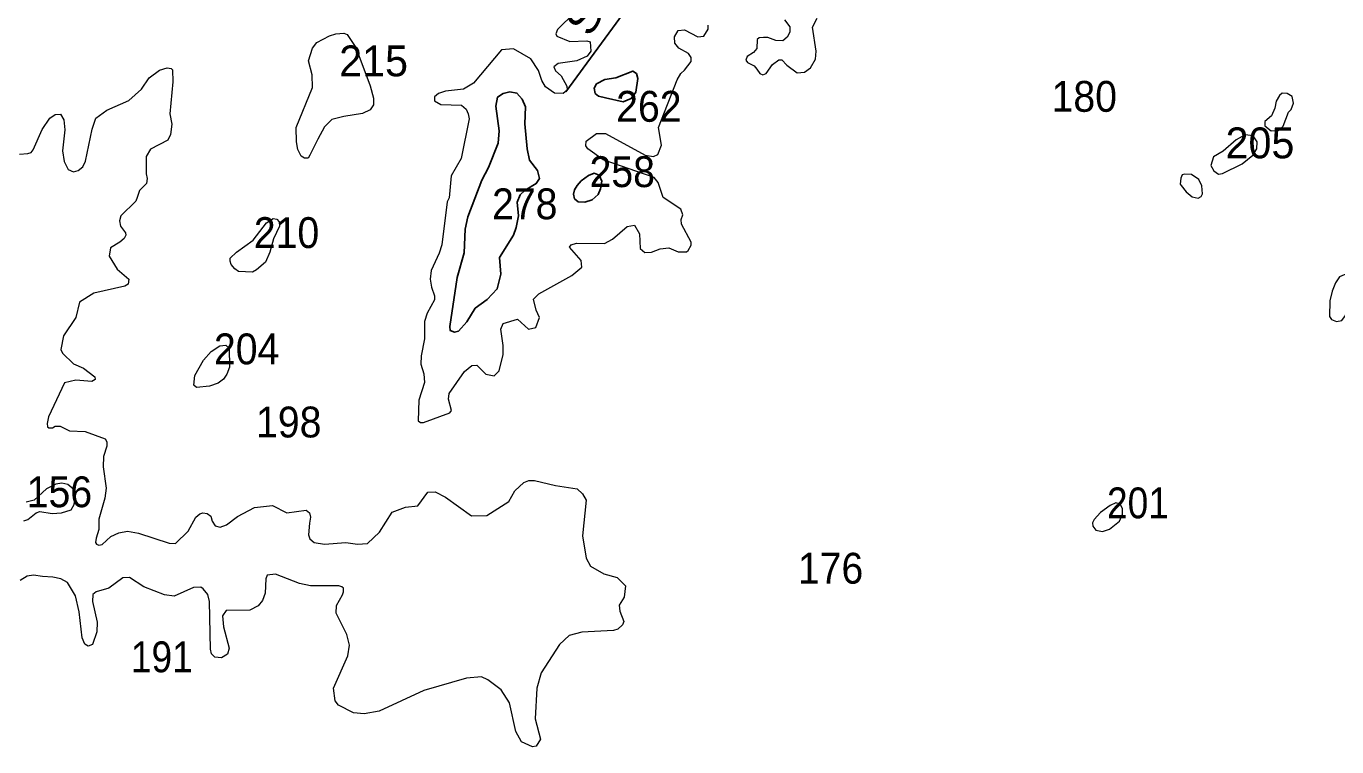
# Model space of a CAD drawing. Extents: x 499.9 to 555.3, y 9281.5 to 9336.8.
# Drawn here: x 529.54 to 536.34, y 9306 to 9309.74 of the extents above; entities that cross this region are included whole.
import ezdxf
from ezdxf.enums import TextEntityAlignment as Align

# ---------------------------------------------------------------- set-up
doc = ezdxf.new("R2010")
doc.units = 0
doc.header["$LTSCALE"] = 0.064
for name, color, linetype, lineweight in [('1', 7, 'Continuous', 25), ('2', 7, 'Continuous', 13), ('26', 7, 'Continuous', 25)]:
    doc.layers.add(name, color=color, linetype=linetype, lineweight=lineweight)
doc.layers.add('21', color=7, linetype='Continuous')

msp = doc.modelspace()

# ---------------------------------------------------------------- linework, layer by layer
at = {"layer": '1'}
for points in [[(532.5429, 9309.3637), (532.6337, 9309.3444), (532.6764, 9309.3609), (532.6993, 9309.3945), (532.7096, 9309.4651), (532.7026, 9309.4899), (532.6835, 9309.5031), (532.5957, 9309.468), (532.5384, 9309.4596), (532.4965, 9309.437), (532.4845, 9309.4147), (532.4891, 9309.3878), (532.5069, 9309.3729)], [(531.9921, 9308.5366), (532.0651, 9308.6518), (532.0797, 9308.692), (532.0907, 9308.7525), (532.0836, 9308.823), (532.1004, 9308.862), (532.125, 9308.886), (532.1832, 9308.9193), (532.1994, 9308.9466), (532.1896, 9308.987), (532.1491, 9309.0405), (532.1369, 9309.1), (532.1235, 9309.2294), (532.1275, 9309.3175), (532.1101, 9309.3577), (532.0832, 9309.3892), (532.0471, 9309.3951), (532.0121, 9309.3873), (531.9831, 9309.368), (531.974, 9309.3205), (531.9912, 9309.1941), (531.9864, 9309.1297), (531.9355, 9309.0023), (531.9004, 9308.9378), (531.829, 9308.7476), (531.8147, 9308.6831), (531.8097, 9308.5598), (531.7731, 9308.4316), (531.7351, 9308.1779), (531.7366, 9308.1582), (531.7589, 9308.1495), (531.7801, 9308.1547), (531.8232, 9308.2022), (531.8674, 9308.2732), (531.9292, 9308.318), (531.981, 9308.373), (531.9991, 9308.4493)], [(532.3954, 9308.9101), (532.3809, 9308.8874), (532.3763, 9308.8656), (532.3809, 9308.841), (532.4009, 9308.8255), (532.4355, 9308.8237), (532.4737, 9308.8355), (532.5046, 9308.8637), (532.5164, 9308.8919), (532.5237, 9308.932), (532.5101, 9308.9629), (532.4837, 9308.9729), (532.4546, 9308.962), (532.4155, 9308.9338)]]:
    msp.add_lwpolyline(points, close=True, dxfattribs=at)
at = {"layer": '2'}
for points in [[(532.3843, 9309.8077), (532.2939, 9309.7183), (532.2846, 9309.6971), (532.2908, 9309.6836), (532.3572, 9309.6568), (532.4449, 9309.6609), (532.4626, 9309.6552), (532.467, 9309.6063), (532.447, 9309.5811), (532.3941, 9309.556), (532.2962, 9309.5433), (532.2739, 9309.5246), (532.2827, 9309.5052), (532.3126, 9309.478), (532.3412, 9309.4256), (532.3441, 9309.4035), (532.3231, 9309.3876), (532.2779, 9309.3893), (532.2318, 9309.421), (532.2129, 9309.4536), (532.1946, 9309.5059), (532.1561, 9309.566), (532.0661, 9309.618), (532.0035, 9309.6143), (531.8574, 9309.4405), (531.8059, 9309.4097), (531.7129, 9309.3984), (531.6763, 9309.3872), (531.6549, 9309.3698), (531.6562, 9309.3483), (531.6884, 9309.3296), (531.7956, 9309.3269), (531.8205, 9309.3064), (531.8305, 9309.2813), (531.8351, 9309.2552)], [(531.6931, 9308.6025), (531.6801, 9308.5581), (531.6378, 9308.4688), (531.6334, 9308.4243), (531.6395, 9308.3823), (531.6551, 9308.3378), (531.6554, 9308.3162), (531.6173, 9308.2478), (531.6033, 9308.2041), (531.6045, 9308.1141), (531.5873, 9308.0258), (531.5855, 9307.9823), (531.5997, 9307.9327), (531.6043, 9307.8882), (531.5747, 9307.7966), (531.5712, 9307.6883), (531.5824, 9307.6799), (531.599, 9307.6801), (531.7358, 9307.7301), (531.7443, 9307.7418), (531.729, 9307.8015), (531.7322, 9307.8307), (531.8106, 9307.9456), (531.8497, 9307.976), (531.8754, 9307.9778), (531.9214, 9307.9315), (531.9654, 9307.9228), (531.9916, 9307.949), (532.0119, 9308.0322), (532.0116, 9308.0793), (531.9995, 9308.1643), (532.0116, 9308.1931), (532.086, 9308.2157), (532.143, 9308.1636), (532.181, 9308.1723), (532.1994, 9308.2255), (532.1824, 9308.2638), (532.1692, 9308.3192), (532.1968, 9308.3476), (532.3685, 9308.4421), (532.4191, 9308.4867), (532.4167, 9308.5205), (532.3555, 9308.5901), (532.3639, 9308.6025), (532.3914, 9308.6101), (532.5372, 9308.6094), (532.5785, 9308.6315), (532.6544, 9308.6975), (532.6923, 9308.7042), (532.7184, 9308.6585), (532.7218, 9308.5822), (532.7471, 9308.5629), (532.7816, 9308.5632), (532.8254, 9308.5819), (532.8706, 9308.5866), (532.9193, 9308.5664), (532.9629, 9308.5663), (532.972, 9308.5717), (532.9872, 9308.6006), (532.9874, 9308.6156), (532.937, 9308.7095), (532.9355, 9308.7339), (532.9442, 9308.7578), (532.934, 9308.7873), (532.8417, 9308.8478), (532.8159, 9308.9245), (532.7952, 9308.9505), (532.5311, 9309.0437), (532.4509, 9309.0999), (532.4405, 9309.1154), (532.4417, 9309.1391), (532.4956, 9309.1802), (532.5418, 9309.1803), (532.7474, 9309.0677), (532.791, 9309.0598), (532.8144, 9309.0697), (532.833, 9309.1184), (532.818, 9309.2098), (532.9142, 9309.4582), (532.9331, 9309.4904), (532.9526, 9309.5083), (532.9876, 9309.5528), (532.9873, 9309.5736), (532.9721, 9309.5951), (532.9226, 9309.623), (532.9026, 9309.6487), (532.901, 9309.6817), (532.9195, 9309.7134), (532.9525, 9309.7166), (533.0205, 9309.6807), (533.0532, 9309.6843), (533.0746, 9309.721), (533.0751, 9309.7409)], [(533.4704, 9309.7689), (533.4984, 9309.7335), (533.4979, 9309.7051), (533.4846, 9309.6791), (533.4629, 9309.6605), (533.4254, 9309.6613), (533.3847, 9309.6767), (533.3627, 9309.678), (533.34, 9309.6751), (533.329, 9309.6666), (533.3278, 9309.6201), (533.31, 9309.6002), (533.2767, 9309.5786), (533.2703, 9309.5605), (533.2782, 9309.5479), (533.3136, 9309.5297), (533.3276, 9309.5136), (533.3433, 9309.4906), (533.3581, 9309.4831), (533.3766, 9309.4901), (533.408, 9309.5369), (533.4419, 9309.5624), (533.4576, 9309.5617), (533.4827, 9309.5339), (533.5361, 9309.4944), (533.5748, 9309.4975), (533.6053, 9309.52), (533.6312, 9309.5653), (533.6352, 9309.607), (533.6165, 9309.7312), (533.6403, 9309.778)], [(529.5037, 9309.0724), (529.547, 9309.0765), (529.5635, 9309.0809), (529.574, 9309.0954), (529.6215, 9309.1996), (529.6598, 9309.2584), (529.6883, 9309.2788), (529.7152, 9309.2791), (529.7324, 9309.2511), (529.739, 9309.1984), (529.7266, 9309.089), (529.7355, 9309.0343), (529.7558, 9308.9927), (529.7826, 9308.981), (529.8076, 9308.9867), (529.8314, 9309.0072), (529.8464, 9309.0361), (529.8809, 9309.2028), (529.8985, 9309.2592), (529.9565, 9309.3001), (530.0709, 9309.3515), (530.1354, 9309.4098), (530.1761, 9309.4675), (530.2288, 9309.5077), (530.2697, 9309.5195), (530.2904, 9309.5175), (530.296, 9309.509), (530.2992, 9309.4471), (530.2837, 9309.2816), (530.293, 9309.2282), (530.2866, 9309.1742), (530.2727, 9309.1447), (530.1819, 9309.0975), (530.1611, 9309.0594), (530.1595, 9308.9705), (530.1662, 9308.9464), (530.1617, 9308.9197), (530.1264, 9308.8844), (530.1143, 9308.8472), (530.1072, 9308.829), (530.0296, 9308.7529), (530.0214, 9308.7268), (530.0279, 9308.6992), (530.0537, 9308.6639), (530.0541, 9308.6527), (530.0468, 9308.6355), (530.023, 9308.6162), (529.9754, 9308.587), (529.969, 9308.5432), (530.0095, 9308.4762), (530.0712, 9308.4232), (530.0671, 9308.3983), (530.0493, 9308.3875), (529.8896, 9308.3515), (529.8145, 9308.3049), (529.796, 9308.2249), (529.7315, 9308.1296), (529.7173, 9308.0595), (529.7257, 9308.0404), (529.7839, 9307.9854), (529.8347, 9307.9628), (529.8943, 9307.9166), (529.895, 9307.9033), (529.8791, 9307.8933), (529.7958, 9307.8992), (529.7363, 9307.8862), (529.6531, 9307.7095), (529.6462, 9307.6753), (529.6486, 9307.6572), (529.6562, 9307.6523), (529.6738, 9307.653), (529.6885, 9307.6618), (529.7138, 9307.6606), (529.7624, 9307.6367), (529.8443, 9307.6333), (529.9472, 9307.5962), (529.9559, 9307.5795), (529.9556, 9307.5571), (529.9383, 9307.503), (529.9367, 9307.4509), (529.9523, 9307.3387), (529.9462, 9307.2874), (529.9146, 9307.1791), (529.9142, 9307.1243), (529.9001, 9307.0796)], [(531.8351, 9309.2552), (531.7938, 9309.0501), (531.7415, 9308.96), (531.7321, 9308.8458), (531.722, 9308.8254), (531.6931, 9308.6025)], [(529.5264, 9307.1695), (529.5465, 9307.1766), (529.5906, 9307.2123), (529.6093, 9307.2184), (529.6724, 9307.2084), (529.7205, 9307.2107), (529.7713, 9307.2272), (529.7865, 9307.255), (529.7938, 9307.2982), (529.7852, 9307.3323), (529.7536, 9307.3579), (529.7234, 9307.3659), (529.6911, 9307.3602), (529.6439, 9307.3352), (529.5797, 9307.2766), (529.5381, 9307.2675)], [(529.9764, 9307.0883), (530.0178, 9307.1078), (530.0639, 9307.116), (530.1199, 9307.1061), (530.2804, 9307.0543), (530.3132, 9307.0531), (530.3777, 9307.1159), (530.4183, 9307.1897), (530.4392, 9307.2064), (530.4547, 9307.2118), (530.4773, 9307.2081), (530.4956, 9307.1935), (530.5031, 9307.1676), (530.5179, 9307.1436), (530.5438, 9307.1375), (530.5764, 9307.1498), (530.6331, 9307.1921), (530.7229, 9307.2387), (530.8162, 9307.2497), (530.89, 9307.212), (530.9893, 9307.2247), (531.0067, 9307.2118), (531.0122, 9307.1897), (531.0074, 9307.1579), (531.0016, 9307.0981), (531.0096, 9307.0766), (531.0318, 9307.0576), (531.085, 9307.0495), (531.1964, 9307.0572), (531.2568, 9307.0496), (531.3076, 9307.0526), (531.3705, 9307.1116), (531.4354, 9307.2157), (531.5052, 9307.2401), (531.5686, 9307.2484), (531.6207, 9307.3195), (531.6587, 9307.3197), (531.7128, 9307.2929), (531.8481, 9307.1961), (531.9273, 9307.1973), (532.0414, 9307.2702), (532.0726, 9307.3262), (532.1197, 9307.3687), (532.1451, 9307.3785), (532.1736, 9307.3788), (532.2826, 9307.3535), (532.3951, 9307.3362), (532.4236, 9307.3109), (532.4417, 9307.2772), (532.4227, 9307.0924), (532.4426, 9306.9762), (532.4642, 9306.935), (532.5333, 9306.8954), (532.6023, 9306.8757), (532.6454, 9306.833), (532.6391, 9306.7732), (532.6139, 9306.7334), (532.617, 9306.7008), (532.6371, 9306.6484), (532.6314, 9306.6311), (532.6071, 9306.6072), (532.5848, 9306.6006), (532.4202, 9306.5926), (532.3544, 9306.5749), (532.3045, 9306.5282), (532.2095, 9306.3809), (532.187, 9306.3021), (532.1777, 9306.1426), (532.2058, 9306.0374), (532.183, 9306.0006), (532.1641, 9305.9978), (532.1073, 9306.0237), (532.0771, 9306.0778), (532.0442, 9306.2263), (532.0013, 9306.2927), (531.9331, 9306.3454), (531.8989, 9306.36), (531.8223, 9306.3535), (531.6007, 9306.289), (531.3683, 9306.1834), (531.2902, 9306.1694), (531.2354, 9306.1742), (531.1571, 9306.2144), (531.1399, 9306.2368), (531.131, 9306.3027), (531.2058, 9306.4698), (531.2144, 9306.525), (531.2017, 9306.5799), (531.1464, 9306.6914), (531.1466, 9306.7316), (531.1781, 9306.786), (531.1836, 9306.8022), (531.1839, 9306.8201), (531.1749, 9306.8282), (531.1589, 9306.8327)], [(529.9001, 9307.0796), (529.8974, 9307.0571), (529.9022, 9307.0484), (529.9154, 9307.0432), (529.9317, 9307.0466), (529.9764, 9307.0883)], [(530.7803, 9306.8694), (530.7766, 9306.794), (530.7637, 9306.756), (530.7418, 9306.7296), (530.6972, 9306.7059), (530.5748, 9306.7049), (530.5557, 9306.6779), (530.5607, 9306.6206), (530.5905, 9306.5099), (530.5821, 9306.4778), (530.5509, 9306.4592), (530.5157, 9306.4629), (530.4992, 9306.4805), (530.4936, 9306.5043), (530.4887, 9306.751), (530.4808, 9306.7886), (530.456, 9306.8175), (530.4442, 9306.8262), (530.4053, 9306.8249), (530.3053, 9306.7794), (530.2549, 9306.7868), (530.1475, 9306.8278), (530.074, 9306.8755), (530.0392, 9306.8742), (529.9673, 9306.8208), (529.9008, 9306.8013), (529.8832, 9306.7871), (529.8826, 9306.7518), (529.9062, 9306.6443), (529.9046, 9306.5943), (529.8822, 9306.5293), (529.8587, 9306.5199), (529.8424, 9306.5298), (529.8285, 9306.5624), (529.8124, 9306.6976), (529.7934, 9306.7813), (529.7523, 9306.8497), (529.7169, 9306.8687), (529.6756, 9306.8774), (529.6223, 9306.8807), (529.5751, 9306.8877), (529.5435, 9306.8833), (529.507, 9306.8609)], [(531.1589, 9306.8327), (531.0117, 9306.8332), (530.9553, 9306.8457), (530.8308, 9306.893), (530.7884, 9306.8882), (530.7803, 9306.8694)]]:
    msp.add_lwpolyline(points, dxfattribs=at)
for points in [[(530.939, 9309.2105), (531.0223, 9309.4178), (531.021, 9309.4837), (531.003, 9309.5567), (531.0222, 9309.6228), (531.0451, 9309.6519), (531.1112, 9309.6859), (531.1447, 9309.6964), (531.186, 9309.6996), (531.2022, 9309.6927), (531.2483, 9309.6254), (531.3225, 9309.4263), (531.34, 9309.3626), (531.3394, 9309.3288), (531.322, 9309.3028), (531.283, 9309.284), (531.1853, 9309.2683), (531.1233, 9309.2514), (531.0851, 9309.2145), (531.0505, 9309.1495), (531.0096, 9309.0668), (531.0003, 9309.0518), (530.9813, 9309.0507), (530.9645, 9309.0619), (530.9469, 9309.0963), (530.9393, 9309.136)], [(536.0853, 9309.2906), (536.0989, 9309.3048), (536.1098, 9309.337), (536.103, 9309.3718), (536.0782, 9309.3866), (536.0519, 9309.3881), (536.0383, 9309.3771), (536.02, 9309.3466), (536.0143, 9309.3104), (535.9962, 9309.2704), (535.9613, 9309.2413), (535.9628, 9309.2201), (535.9942, 9309.1936), (536.0322, 9309.1951), (536.0579, 9309.2179)], [(535.7431, 9308.9724), (535.8442, 9309.0217), (535.899, 9309.0674), (535.92, 9309.1005), (535.923, 9309.1364), (535.9012, 9309.1667), (535.8594, 9309.1721), (535.8126, 9309.146), (535.7455, 9309.0885), (535.6952, 9309.0586), (535.6827, 9309.0132), (535.6975, 9308.9862), (535.7223, 9308.9683)], [(535.635, 9308.9087), (535.619, 9308.9407), (535.581, 9308.9665), (535.545, 9308.9688), (535.5326, 9308.9646), (535.5264, 9308.948), (535.5233, 9308.9171), (535.5276, 9308.9105), (535.5535, 9308.8777), (535.5852, 9308.8513), (535.6155, 9308.8445), (535.6313, 9308.852), (535.6387, 9308.8669)], [(530.628, 9308.5637), (530.7158, 9308.6266), (530.7843, 9308.7154), (530.8183, 9308.7387), (530.8373, 9308.7348), (530.8496, 9308.7207), (530.8521, 9308.6982), (530.8208, 9308.6322), (530.8011, 9308.5641), (530.779, 9308.5123), (530.7332, 9308.4719), (530.7116, 9308.4598), (530.6395, 9308.4635), (530.6205, 9308.4777), (530.6015, 9308.499), (530.5965, 9308.5168), (530.5956, 9308.533)], [(536.3887, 9308.2741), (536.429, 9308.3957), (536.429, 9308.4294), (536.4134, 9308.4512), (536.373, 9308.4466), (536.3489, 9308.4362), (536.3288, 9308.4044), (536.3116, 9308.3617), (536.2998, 9308.3118), (536.2974, 9308.2299), (536.3069, 9308.2145), (536.3342, 9308.205), (536.3615, 9308.2097), (536.3805, 9308.2347)], [(530.4135, 9307.9245), (530.4571, 9308.004), (530.4972, 9308.0484), (530.543, 9308.0785), (530.5737, 9308.0811), (530.5912, 9308.0654), (530.5918, 9307.9674), (530.5786, 9307.9305), (530.5621, 9307.9054), (530.5341, 9307.8846), (530.488, 9307.8693), (530.4212, 9307.8613), (530.408, 9307.8747)], [(535.1096, 9307.2141), (535.0771, 9307.1771), (535.0689, 9307.1598), (535.0703, 9307.1422), (535.0861, 9307.122), (535.1209, 9307.1153), (535.1557, 9307.1265), (535.2085, 9307.1681), (535.2242, 9307.2051), (535.2231, 9307.2332), (535.2109, 9307.2558), (535.1899, 9307.2629), (535.1602, 9307.2501)]]:
    msp.add_lwpolyline(points, close=True, dxfattribs=at)
at = {"layer": '26'}
msp.add_lwpolyline([(532.3373, 9309.395), (532.687, 9309.8772), (533.0049, 9310.3595), (533.0526, 9310.4813), (533.1268, 9310.6774), (533.1374, 9310.7728), (533.1533, 9310.9317), (533.1798, 9311.2391), (533.2169, 9311.4034), (533.2699, 9311.5199), (533.3388, 9311.6206), (533.5348, 9311.8538), (534.3244, 9312.7652)], dxfattribs=at)

# ---------------------------------------------------------------- texts
at = {"layer": '21'}
for s, p in [('215', (531.1612, 9309.476)), ('205', (535.7582, 9309.0508))]:
    msp.add_text(s, height=0.16, dxfattribs=at).set_placement(p)
for s, width, p in [('262', 0.95, (532.5978, 9309.2404)), ('180', 0.95, (534.856, 9309.2921)), ('258', 0.95, (532.4598, 9308.9014)), ('278', 0.95, (531.9542, 9308.7347)), ('210', 0.95, (530.7187, 9308.5853)), ('204', 0.95, (530.5118, 9307.982)), ('198', 0.95, (530.7302, 9307.6027)), ('156', 0.95, (529.5407, 9307.2407)), ('201', 0.9, (535.1433, 9307.1832)), ('176', 0.95, (533.5401, 9306.8442)), ('191', 0.9, (530.0809, 9306.3845))]:
    msp.add_text(s, height=0.16, dxfattribs=dict(at, width=width)).set_placement(p)
at = {"layer": '26', "width": 1.1}
msp.add_text('SERROTE ALTO DO AGRESTE', height=0.16, rotation=60.749, dxfattribs=at).set_placement((533.3017, 9311.1685), align=Align.CENTER)

doc.saveas('drawing.dxf')
